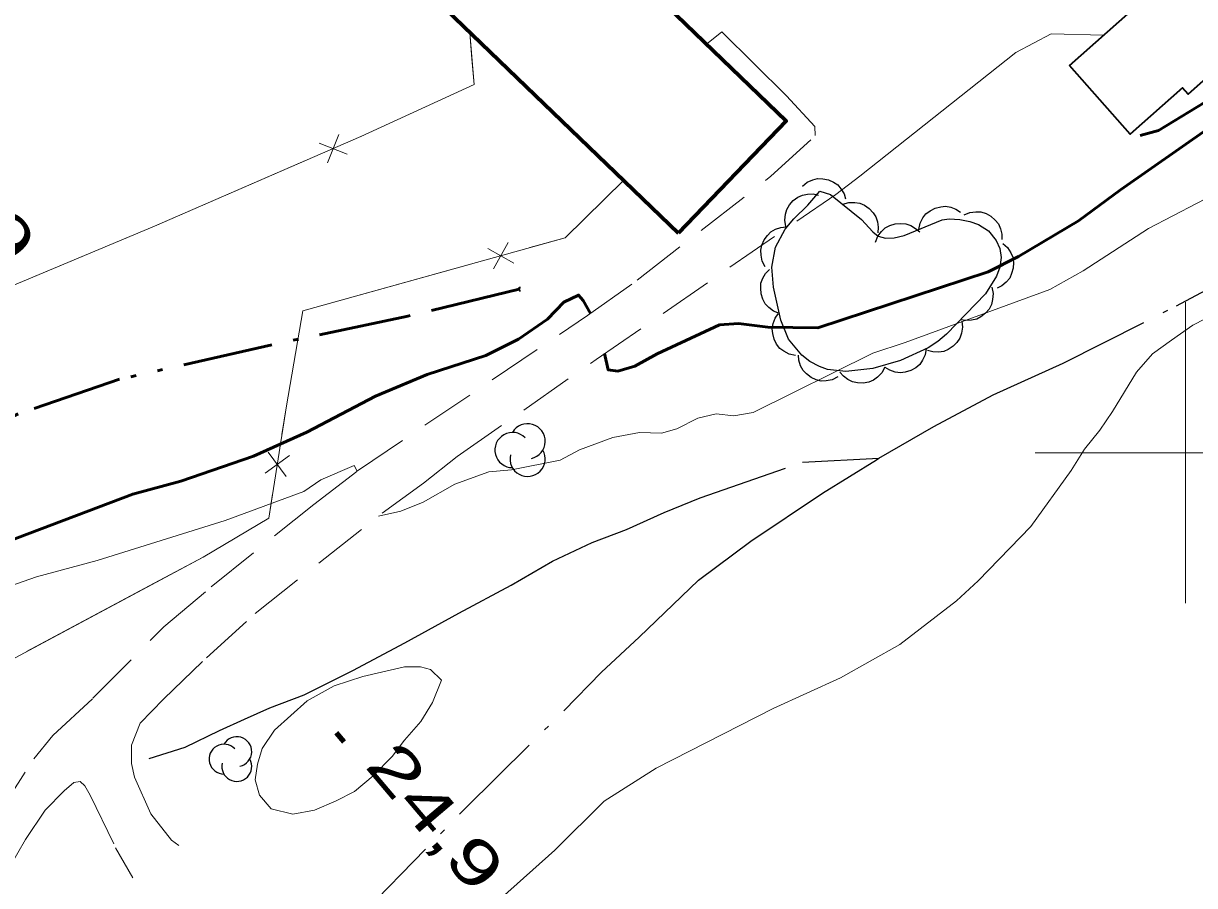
# Model space of a CAD drawing. Extents: x 386081 to 389416, y 5130568 to 5134082.
# Drawn here: x 388522.8 to 388600.6, y 5132371.2 to 5132428.5 of the extents above; entities that cross this region are included whole.
import ezdxf

# ---------------------------------------------------------------- set-up
doc = ezdxf.new("R2010")
doc.units = 0
doc.header["$LTSCALE"] = 1.2
for name, pattern in [('DASH_DOUBLE_DOT', [9.2, 5, -1.2, 0.3, -1.2, 0.3, -1.2]), ('DOT_DASHED', [7.7, 5, -1.2, 0.3, -1.2]), ('MEDIUM_DASHED', [4.5, 3, -1.5])]:
    doc.linetypes.add(name, pattern=pattern)
for name, color, linetype, lineweight in [('1', 7, 'Continuous', 53), ('19', 7, 'Continuous', 13), ('2', 7, 'Continuous', 13), ('26', 7, 'Continuous', 35), ('3', 7, 'Continuous', 140), ('31', 7, 'Continuous', 70), ('37', 7, 'Continuous', 13), ('4', 7, 'DASH_DOUBLE_DOT', 53), ('41', 7, 'DOT_DASHED', 25), ('44', 7, 'Continuous', 25), ('61', 7, 'Continuous', 13)]:
    doc.layers.add(name, color=color, linetype=linetype, lineweight=lineweight)

msp = doc.modelspace()

# ---------------------------------------------------------------- linework, layer by layer
at = {"layer": '1'}
for points in [[(388561.38, 5132406.59), (388561.63, 5132405.5), (388562.26, 5132405.42), (388563.4, 5132405.75), (388564.87, 5132406.58), (388569.02, 5132408.49), (388570.28, 5132408.58), (388572.24, 5132408.34), (388575.56, 5132408.3), (388586.88, 5132412.01), (388588.89, 5132413.03), (388592.89, 5132415.41), (388595.68, 5132417.46), (388607.61, 5132425.8), (388608.61, 5132427), (388609.05, 5132427.82), (388608.57, 5132427.96), (388605.29, 5132426.05), (388601.78, 5132423.58), (388598.2, 5132421.42), (388596.99, 5132421.08)], [(388446.18, 5132368.2), (388465.26, 5132372.33), (388472.56, 5132374.25), (388474.72, 5132375.17), (388479.19, 5132376.69), (388484.26, 5132378.8), (388486.19, 5132379.98), (388490.85, 5132382.43), (388530.02, 5132397.25), (388533.21, 5132398.12), (388538.04, 5132399.78), (388541.58, 5132401.37), (388546.16, 5132403.76), (388549.6, 5132405.2), (388553.48, 5132406.45), (388555.67, 5132407.55), (388557.58, 5132408.87), (388558.67, 5132410), (388559.66, 5132410.47), (388559.96, 5132410.11), (388560.45, 5132409.26)]]:
    msp.add_lwpolyline(points, dxfattribs=at)
at = {"layer": '19'}
for points in [[(388575.39, 5132421.08), (388575.36, 5132421.68), (388573.48, 5132423.71), (388569.17, 5132427.96), (388568.15, 5132427.15)], [(388594.56, 5132427.75), (388591.07, 5132427.84), (388588.73, 5132426.59), (388578.35, 5132418.38)]]:
    msp.add_lwpolyline(points, dxfattribs=at)
at = {"layer": '19', "linetype": 'MEDIUM_DASHED'}
for points in [[(388518.43, 5132370.74), (388520.93, 5132375.75), (388523.44, 5132379.67), (388524.7, 5132381.2), (388527.37, 5132383.69), (388532.09, 5132388.44), (388535.24, 5132391.09), (388542.05, 5132396.57), (388544.96, 5132398.8), (388560.25, 5132409.12), (388563.55, 5132411.46), (388572.43, 5132418.37), (388575.39, 5132421.08)], [(388533.09, 5132373.9), (388532.6, 5132374.26), (388531.22, 5132376.01), (388530.13, 5132378.44), (388529.94, 5132379.35), (388529.94, 5132380.56), (388530.5, 5132382.03), (388532.07, 5132383.62), (388534.91, 5132386.37), (388538.15, 5132389.32), (388546.6, 5132395.98), (388549.34, 5132397.98), (388551.59, 5132399.74), (388560.82, 5132406.2), (388576.76, 5132417.16), (388578.35, 5132418.38)], [(388521.87, 5132372.52), (388522.88, 5132374.29), (388524.19, 5132376.25), (388525.45, 5132377.54), (388526.11, 5132378.09), (388526.53, 5132378.16), (388526.83, 5132377.86), (388527.19, 5132377.25), (388528.88, 5132373.74), (388530.03, 5132371.75)]]:
    msp.add_lwpolyline(points, dxfattribs=at)
at = {"layer": '2'}
for points in [[(388546.35, 5132395.78), (388547.84, 5132396.12), (388549.32, 5132396.71), (388551.43, 5132397.92), (388553.7, 5132398.74), (388555.19, 5132398.87), (388558.44, 5132399.5), (388559.72, 5132400.19), (388561.94, 5132401.01), (388563.7, 5132401.34), (388565.16, 5132401.29), (388566.19, 5132401.59), (388567.58, 5132402.3), (388568.8, 5132402.58), (388569.98, 5132402.45), (388571.27, 5132402.68), (388579.21, 5132406.62), (388581.36, 5132407.32), (388590.98, 5132410.84), (388593.19, 5132412.09), (388597.55, 5132414.91), (388604.01, 5132418.26)], [(388552.45, 5132368.56), (388558.07, 5132373.59), (388561.35, 5132376.84), (388564.82, 5132379.05), (388572.59, 5132383.01), (388577.07, 5132385.05), (388581.01, 5132387.26), (388584.77, 5132390.15), (388586.21, 5132391.49), (388589.72, 5132395.1), (388592.4, 5132398.82), (388593.29, 5132400.23), (388594.3, 5132401.51), (388595.14, 5132402.73), (388596.74, 5132405.35), (388597.81, 5132406.57), (388599.07, 5132407.49), (388600.5, 5132408.47), (388602.17, 5132409.33)], [(388475.27, 5132370.78), (388478.34, 5132372.61), (388482.28, 5132374.57), (388484.79, 5132375.46), (388493.1, 5132378.74), (388515.57, 5132387.97), (388517.51, 5132389.13), (388520.87, 5132390.8), (388523.62, 5132391.76), (388527.66, 5132392.84), (388536.17, 5132395.5), (388541.38, 5132397.43), (388542.53, 5132398.19), (388544.74, 5132399.15), (388544.93, 5132398.78)]]:
    msp.add_lwpolyline(points, dxfattribs=at)
msp.add_lwpolyline([(388550.54, 5132384.88), (388549.94, 5132383.41), (388549.17, 5132382.13), (388548.09, 5132380.91), (388547.26, 5132379.81), (388546, 5132378.52), (388544.75, 5132377.48), (388543.55, 5132376.86), (388542.11, 5132376.24), (388540.67, 5132375.99), (388539.23, 5132376.34), (388538.45, 5132377.24), (388538.15, 5132378.27), (388538.32, 5132379.3), (388538.62, 5132380.34), (388539.45, 5132381.56), (388541.61, 5132383.52), (388543.4, 5132384.51), (388545.32, 5132385.14), (388548.08, 5132385.77), (388549.15, 5132385.78), (388549.81, 5132385.6)], close=True, dxfattribs=at)
at = {"layer": '26'}
for p, q in [((388555.7, 5132410.97), (388555.8, 5132410.98)), ((388555.7, 5132410.77), (388555.7, 5132410.97)), ((388555.7, 5132410.77), (388555.8, 5132410.77))]:
    msp.add_line(p, q, dxfattribs=at)
at = {"layer": '3'}
msp.add_line((388543.54, 5132381.39), (388544.05, 5132380.78), dxfattribs=at)
at = {"layer": '31'}
msp.add_lwpolyline([(388566.3, 5132414.59), (388538.92, 5132440.97), (388546.09, 5132448.41), (388573.46, 5132422.03)], close=True, dxfattribs=at)
at = {"layer": '31', "lineweight": 35}
msp.add_lwpolyline([(388592.28, 5132425.72), (388604.15, 5132436.26), (388608.58, 5132431.29), (388600.18, 5132423.82), (388599.8, 5132424.24), (388596.33, 5132421.16)], close=True, dxfattribs=at)
at = {"layer": '37'}
for p, q in [((388552.57, 5132426.17), (388552.43, 5132427.9)), ((388544.27, 5132419.84), (388542.41, 5132420.57)), ((388542.97, 5132419.27), (388543.71, 5132421.14)), ((388532.33, 5132415.42), (388541.5, 5132419.41)), ((388555.36, 5132412.6), (388553.62, 5132413.58)), ((388554, 5132412.22), (388554.98, 5132413.96)), ((388542.93, 5132409.87), (388552.56, 5132412.55)), ((388540.43, 5132399.82), (388538.81, 5132398.64)), ((388540.21, 5132398.42), (388539.03, 5132400.04)), ((388522.96, 5132386.79), (388531.78, 5132391.5))]:
    msp.add_line(p, q, dxfattribs=at)
for points in [[(388519.15, 5132384.75), (388517.66, 5132389.21), (388513.17, 5132397.71), (388509.51, 5132405.87), (388531.47, 5132415.05), (388545.19, 5132421.01), (388552.71, 5132424.47), (388552.43, 5132427.9)], [(388545.17, 5132421), (388545.19, 5132421.01), (388552.71, 5132424.47), (388552.57, 5132426.17)], [(388487.57, 5132373.17), (388501.61, 5132377.67), (388512.93, 5132381.8), (388519.07, 5132384.71), (388534.69, 5132393.05), (388539.06, 5132395.65), (388540.23, 5132403.11), (388541.33, 5132409.42), (388558.76, 5132414.28), (388562.67, 5132418.12)], [(388556.42, 5132413.63), (388558.76, 5132414.28), (388562.67, 5132418.12)], [(388523.11, 5132411.56), (388531.47, 5132415.05), (388532.33, 5132415.42)], [(388539.93, 5132401.2), (388540.23, 5132403.11), (388541.33, 5132409.42), (388542.93, 5132409.87)], [(388531.78, 5132391.5), (388534.69, 5132393.05), (388539.06, 5132395.65), (388539.31, 5132397.25)]]:
    msp.add_lwpolyline(points, dxfattribs=at)
at = {"layer": '4'}
msp.add_lwpolyline([(388555.7, 5132410.87), (388548.31, 5132409.08), (388539.26, 5132407.17), (388529.14, 5132404.88), (388522.41, 5132402.59), (388516.2, 5132399.46), (388509.59, 5132395.92), (388502.1, 5132392.15), (388488.46, 5132387.3), (388477.06, 5132384.21), (388464.51, 5132381.09), (388448.55, 5132377.76), (388422.19, 5132373.38), (388411.46, 5132371.2), (388404.14, 5132369.59), (388399.34, 5132368.92), (388394.7, 5132369.24), (388390.24, 5132370.72), (388385.87, 5132374.43), (388383.76, 5132376.34), (388382.41, 5132378.01), (388380.54, 5132381.15)], dxfattribs=at)
at = {"layer": '41'}
for points in [[(388495.25, 5132320.01), (388499.32, 5132324.19), (388505.21, 5132330.21), (388510.12, 5132335.24), (388512.63, 5132337.82), (388518.38, 5132343.47), (388522.57, 5132347.52), (388527.6, 5132352.43), (388534.29, 5132359.06), (388545.29, 5132369.36), (388552.11, 5132376.35), (388558.68, 5132382.85), (388561.18, 5132385.42), (388563.69, 5132387.75), (388567.63, 5132391.54), (388571.1, 5132394.12), (388575.87, 5132397.32), (388579.46, 5132399.53), (388579.62, 5132399.63), (388583.28, 5132401.75), (388587.22, 5132403.84), (388591.88, 5132405.94), (388599.4, 5132409.76), (388602.38, 5132411.36)], [(388531.1, 5132379.69), (388533.5, 5132380.44), (388535.78, 5132381.55), (388537.45, 5132382.3), (388539.13, 5132383.04), (388541.41, 5132383.91), (388544.64, 5132385.52), (388548.11, 5132387.37), (388551.7, 5132389.34), (388555.17, 5132391.19), (388557.92, 5132392.8), (388560.55, 5132394.03), (388562.83, 5132394.9), (388565.34, 5132396.02), (388567.73, 5132397.01), (388574.55, 5132399.37), (388579.62, 5132399.63)]]:
    msp.add_lwpolyline(points, dxfattribs=at)
at = {"layer": '44'}
for points in [[(388574.53, 5132417.71), (388574.85, 5132417.98), (388575.22, 5132418.13), (388575.54, 5132418.22), (388575.89, 5132418.21), (388576.26, 5132418.14), (388576.6, 5132417.97), (388576.88, 5132417.8), (388577.1, 5132417.53), (388577.3, 5132417.21), (388577.41, 5132416.87)], [(388573.44, 5132415.04), (388573.37, 5132415.45), (388573.42, 5132415.85), (388573.5, 5132416.17), (388573.68, 5132416.47), (388573.92, 5132416.75), (388574.24, 5132416.97), (388574.53, 5132417.12), (388574.87, 5132417.19), (388575.24, 5132417.2), (388575.6, 5132417.12)], [(388577.22, 5132416.51), (388577.62, 5132416.63), (388578.02, 5132416.63), (388578.35, 5132416.59), (388578.67, 5132416.44), (388578.98, 5132416.23), (388579.23, 5132415.95), (388579.42, 5132415.68), (388579.53, 5132415.34), (388579.58, 5132414.98), (388579.55, 5132414.62)], [(388582.27, 5132414.84), (388582.36, 5132415.25), (388582.55, 5132415.6), (388582.75, 5132415.87), (388583.03, 5132416.08), (388583.35, 5132416.25), (388583.73, 5132416.34), (388584.05, 5132416.38), (388584.4, 5132416.31), (388584.74, 5132416.18), (388585.05, 5132415.98)], [(388585.28, 5132415.8), (388585.67, 5132415.96), (388586.07, 5132416.01), (388586.4, 5132416), (388586.74, 5132415.89), (388587.06, 5132415.71), (388587.34, 5132415.45), (388587.56, 5132415.21), (388587.7, 5132414.88), (388587.79, 5132414.52), (388587.8, 5132414.16)], [(388572.07, 5132412.36), (388571.87, 5132412.72), (388571.79, 5132413.12), (388571.77, 5132413.45), (388571.84, 5132413.79), (388571.99, 5132414.14), (388572.22, 5132414.44), (388572.44, 5132414.68), (388572.75, 5132414.85), (388573.1, 5132414.97), (388573.46, 5132415.01)], [(388579.4, 5132413.99), (388579.55, 5132414.38), (388579.8, 5132414.7), (388580.04, 5132414.94), (388580.35, 5132415.1), (388580.7, 5132415.21), (388581.08, 5132415.24), (388581.41, 5132415.22), (388581.74, 5132415.1), (388582.06, 5132414.91), (388582.33, 5132414.67)], [(388587.86, 5132413.91), (388588.17, 5132413.63), (388588.39, 5132413.29), (388588.52, 5132412.99), (388588.57, 5132412.64), (388588.55, 5132412.27), (388588.44, 5132411.9), (388588.32, 5132411.6), (388588.09, 5132411.33), (388587.8, 5132411.09), (388587.48, 5132410.93)], [(388573.01, 5132409.26), (388572.62, 5132409.41), (388572.3, 5132409.66), (388572.07, 5132409.9), (388571.9, 5132410.21), (388571.79, 5132410.56), (388571.77, 5132410.94), (388571.78, 5132411.27), (388571.91, 5132411.6), (388572.09, 5132411.92), (388572.34, 5132412.18)], [(388587.13, 5132411), (388587.22, 5132410.59), (388587.18, 5132410.18), (388587.11, 5132409.86), (388586.94, 5132409.55), (388586.71, 5132409.27), (388586.4, 5132409.04), (388586.12, 5132408.88), (388585.77, 5132408.8), (388585.4, 5132408.78), (388585.05, 5132408.84)], [(388574.07, 5132406.46), (388573.66, 5132406.54), (388573.3, 5132406.74), (388573.04, 5132406.93), (388572.82, 5132407.21), (388572.66, 5132407.54), (388572.57, 5132407.92), (388572.53, 5132408.24), (388572.6, 5132408.59), (388572.73, 5132408.93), (388572.93, 5132409.23)], [(388585.13, 5132408.75), (388585.18, 5132408.34), (388585.11, 5132407.94), (388585.01, 5132407.62), (388584.81, 5132407.33), (388584.55, 5132407.07), (388584.22, 5132406.87), (388583.93, 5132406.73), (388583.58, 5132406.69), (388583.21, 5132406.7), (388582.86, 5132406.79)], [(388576.89, 5132405.04), (388576.52, 5132404.85), (388576.12, 5132404.78), (388575.79, 5132404.76), (388575.45, 5132404.85), (388575.11, 5132405), (388574.81, 5132405.24), (388574.58, 5132405.47), (388574.41, 5132405.78), (388574.3, 5132406.14), (388574.27, 5132406.49)], [(388582.77, 5132406.92), (388582.7, 5132406.5), (388582.52, 5132406.14), (388582.34, 5132405.86), (388582.07, 5132405.64), (388581.75, 5132405.46), (388581.37, 5132405.36), (388581.05, 5132405.31), (388580.7, 5132405.36), (388580.35, 5132405.48), (388580.04, 5132405.66)], [(388580.02, 5132405.68), (388579.82, 5132405.31), (388579.53, 5132405.02), (388579.27, 5132404.82), (388578.94, 5132404.69), (388578.58, 5132404.62), (388578.2, 5132404.65), (388577.87, 5132404.7), (388577.56, 5132404.86), (388577.26, 5132405.08), (388577.03, 5132405.36)]]:
    msp.add_lwpolyline(points, dxfattribs=at)
at = {"layer": '44', "linetype": 'DOT_DASHED'}
msp.add_lwpolyline([(388574.9, 5132416.45), (388575.69, 5132417.37), (388576.41, 5132417.16), (388578.46, 5132415.5), (388579.21, 5132414.67), (388579.57, 5132414.38), (388580.05, 5132414.25), (388580.64, 5132414.28), (388581.29, 5132414.43), (388583.83, 5132415.48), (388584.3, 5132415.54), (388585.01, 5132415.5), (388585.66, 5132415.37), (388586.25, 5132415.17), (388586.91, 5132414.74), (388587.41, 5132414.11), (388587.65, 5132413.57), (388587.74, 5132412.98), (388587.66, 5132412.34), (388587.44, 5132411.73), (388586.7, 5132410.55), (388584.12, 5132407.88), (388583.54, 5132407.38), (388582.89, 5132406.97), (388581.06, 5132406.13), (388579.21, 5132405.59), (388577.43, 5132405.4), (388576.2, 5132405.54), (388575.66, 5132405.72), (388575.03, 5132406.07), (388574.5, 5132406.49), (388573.62, 5132407.55), (388573.11, 5132408.8), (388572.61, 5132410.99), (388572.51, 5132412.34), (388572.75, 5132413.66), (388573.38, 5132414.86), (388573.97, 5132415.55)], close=True, dxfattribs=at)
at = {"layer": '44'}
for centre, radius, start, end in [((388556.268, 5132400.761), 1.169, 282.26917, 149.72626), ((388555.263, 5132400.177), 1.169, 44.11537, 269.80396), ((388556.268, 5132399.592), 1.169, 166.93686, 29.62122), ((388536.934, 5132380.138), 0.991, 282.26917, 149.72626), ((388536.082, 5132379.642), 0.991, 44.11537, 269.80396), ((388536.934, 5132379.147), 0.991, 166.93686, 29.62122)]:
    msp.add_arc(centre, radius, start, end, dxfattribs=at)
at = {"layer": '61'}
for p, q in [((388600, 5132390), (388600, 5132410)), ((388590, 5132400), (388610, 5132400))]:
    msp.add_line(p, q, dxfattribs=at)

# ---------------------------------------------------------------- texts
at = {"layer": '3'}
for s, width, p in [('18,9   ', 1.4, (388514.48, 5132420.52)), ('24,9   ', 1.45, (388545.37, 5132379.17))]:
    msp.add_text(s, height=3, rotation=310.294, dxfattribs=dict(at, width=width)).set_placement(p)

doc.saveas('drawing.dxf')
